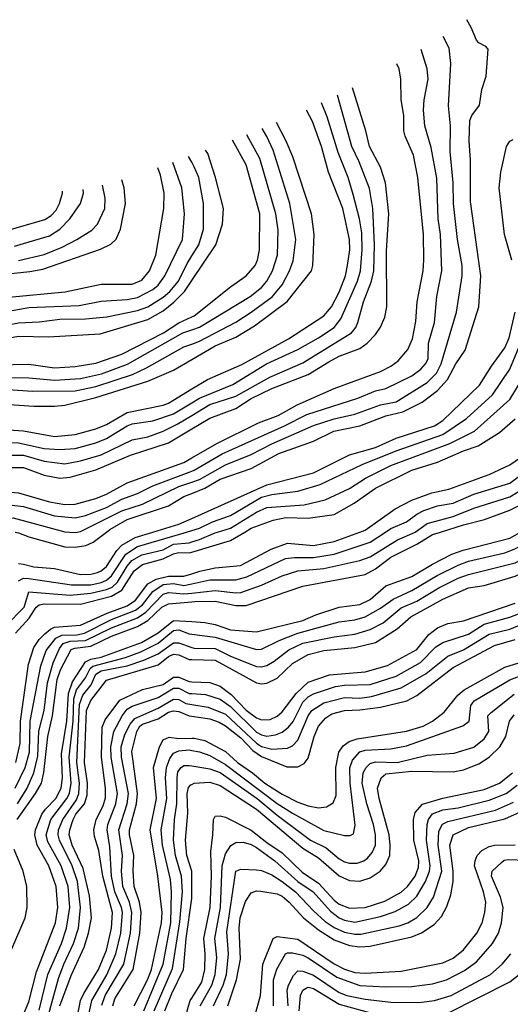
# Model space of a CAD drawing. Header units: inches. Extents: x 990535 to 1117859, y 769386 to 892122.
# Tile 958 of 1056: x 1079335 to 1081231, y 868175 to 871980. Entities that reach past the tile are written whole.
import ezdxf

# ---------------------------------------------------------------- set-up
doc = ezdxf.new("R2010")
doc.units = ezdxf.units.IN
doc.header["$MEASUREMENT"] = 0
for name, color, linetype in [('B0876', 7, 'Continuous'), ('B0877', 7, 'Continuous'), ('B0886', 7, 'Continuous'), ('B0887', 7, 'Continuous')]:
    doc.layers.add(name, color=color, linetype=linetype)

msp = doc.modelspace()

# ---------------------------------------------------------------- linework, layer by layer
at = {"layer": 'B0876', "color": 5}
for points, elevation in [([(1079318.2, 870000), (1079330, 869997.2), (1079370, 869981.8), (1079510, 869942.6), (1079550, 869941.3), (1079591.3, 869948.7), (1079619, 869961), (1079670.1, 870000)], 5520), ([(1079330, 869878), (1079350, 869876.3), (1079390, 869866.1), (1079470, 869859.1), (1079570, 869836.4), (1079610, 869837.5), (1079635.9, 869844.1), (1079650.1, 869849.9), (1079670, 869866.7), (1079710.7, 869929.3), (1079730, 869948.9), (1079781, 869979), (1079850.2, 870000)], 5480), ([(1079330, 869811.8), (1079350, 869821.3), (1079370, 869820.3), (1079535.9, 869795.9), (1079610, 869796.7), (1079650, 869805), (1079670, 869814), (1079690, 869831.2), (1079745, 869915), (1079790, 869944), (1079979.2, 870000)], 5460), ([(1079528.6, 870000), (1079550, 869998.8), (1079556.7, 870000)], 5540), ([(1079282, 869638), (1079352.3, 869710), (1079370, 869768.8), (1079530, 869755.8), (1079610, 869763.8), (1079670, 869777.6), (1079692.2, 869787.8), (1079713.6, 869806.4), (1079750, 869868.8), (1079769, 869890), (1079807.4, 869912.6), (1079890, 869931.8), (1079930, 869953.7), (1079990, 869959), (1080000, 869961.9)], 5440), ([(1079318.4, 869610), (1079372.3, 869667.7), (1079398.9, 869710), (1079410, 869719.1), (1079430, 869723.2), (1079570, 869721.2), (1079690, 869752.5), (1079730, 869775.7), (1079778, 869850), (1079810, 869875.1), (1079890, 869896.1), (1079930, 869916.2), (1079950, 869921), (1079990, 869919.3), (1080000, 869922.3)], 5420), ([(1079319.6, 869110), (1079336.4, 869183.6), (1079337.9, 869270), (1079368.8, 869490), (1079390, 869553.9), (1079410, 869584.4), (1079432.7, 869607.3), (1079454.5, 869625.5), (1079470, 869632), (1079570, 869640), (1079672.7, 869687.3), (1079750, 869715.1), (1079782.7, 869737.3), (1079830, 869800.3), (1079862.5, 869817.5), (1079910, 869829.6), (1079970, 869829.7), (1080000, 869839.3)], 5380), ([(1079317.7, 869010), (1079355.7, 869090), (1079372.9, 869150), (1079375.3, 869270), (1079417.2, 869482.8), (1079437, 869543), (1079474.2, 869590), (1079498, 869602), (1079556.5, 869603.5), (1079585.1, 869610), (1079690, 869662.7), (1079782.1, 869697.9), (1079810, 869719.5), (1079850, 869770.3), (1079890, 869797.7), (1079930, 869801.7), (1079970, 869793.8), (1080000, 869800.5)], 5360), ([(1079326.3, 868950), (1079363.9, 869010), (1079390, 869070), (1079405.8, 869134.2), (1079409.3, 869230.7), (1079429.5, 869310), (1079442.7, 869417.3), (1079464.8, 869495.2), (1079489.1, 869550), (1079502.6, 869570), (1079530, 869578.7), (1079590, 869581.2), (1079690, 869630.4), (1079790, 869668.9), (1079822.3, 869690), (1079890, 869759.7), (1079910, 869766.8), (1079970, 869761.2), (1080000, 869764.3)], 5340), ([(1079325.1, 868890), (1079396.6, 868990), (1079419.2, 869030), (1079429, 869071), (1079443.4, 869210), (1079462.5, 869290), (1079480.5, 869430), (1079492.5, 869467.6), (1079533.7, 869546.3), (1079548.1, 869551.9), (1079610, 869559.7), (1079690, 869597.4), (1079790, 869635.8), (1079830, 869658.8), (1079884.1, 869710), (1079910, 869723.4), (1080000, 869731.1)], 5320), ([(1079350, 868135.8), (1079370, 868184.7), (1079399.6, 868300.4), (1079473.6, 868490), (1079482.3, 868550), (1079476.5, 868630), (1079448.2, 868710), (1079402.5, 868790), (1079393.5, 868830), (1079396.7, 868850), (1079420.8, 868910), (1079434.6, 868930), (1079474.8, 868970), (1079496, 869010), (1079500, 869050), (1079497.1, 869142.9), (1079517.8, 869270), (1079523.8, 869376.2), (1079538.8, 869421.2), (1079590, 869498.8), (1079610, 869508.9), (1079650, 869516.4), (1079806.1, 869573.9), (1079869.9, 869610.1), (1079930, 869659), (1080000, 869654.2)], 5280), ([(1079410, 868153.2), (1079444.1, 868290), (1079496.5, 868410), (1079515.9, 868470), (1079528.4, 868550), (1079522.6, 868630), (1079496, 868710), (1079443.6, 868803.6), (1079437.6, 868830), (1079455.1, 868890), (1079517.2, 868970), (1079527, 868990), (1079533.6, 869030), (1079526.6, 869130), (1079541.6, 869270), (1079544.7, 869355.3), (1079555, 869390), (1079590, 869436.8), (1079607.6, 869472.4), (1079618.2, 869481.8), (1079744.5, 869515.5), (1079802.9, 869537.1), (1079870, 869571.4), (1079930, 869619.3), (1079950, 869622.1), (1079990, 869606.3), (1080000, 869605)], 5260), ([(1079433.4, 868086.6), (1079484.8, 868275.2), (1079505.4, 868330), (1079543.7, 868410), (1079562.3, 868470), (1079570.6, 868550), (1079558.7, 868650), (1079537.8, 868710), (1079488.7, 868810), (1079483.8, 868830), (1079485.6, 868850), (1079501.5, 868890), (1079554.8, 868965.2), (1079563.3, 868990), (1079565.8, 869030), (1079555.6, 869110), (1079566.7, 869333.3), (1079579.1, 869370), (1079611.8, 869410), (1079630, 869450.5), (1079650, 869463.5), (1079750, 869483.1), (1079814.9, 869505.1), (1079870, 869530), (1079930, 869572.2), (1079950, 869572.3), (1080000, 869554.6)], 5240), ([(1079490.5, 868170), (1079533.9, 868286.1), (1079584, 868396), (1079601.5, 868450), (1079612.1, 868510), (1079605.2, 868594.8), (1079580.7, 868700.7), (1079537.8, 868790), (1079526.9, 868830), (1079528.7, 868850), (1079542.1, 868890), (1079552.1, 868910), (1079585, 868950), (1079596.2, 868983.8), (1079596.6, 869030), (1079585.4, 869110), (1079592.9, 869310), (1079610, 869349.3), (1079670, 869428.2), (1079870, 869486.9), (1079910, 869519.9), (1079930, 869528), (1079950, 869525.3), (1079990, 869507.5), (1080000, 869507.2)], 5220), ([(1079558.5, 868130), (1079570.6, 868190), (1079582.8, 868217.2), (1079640.2, 868310), (1079670, 868385.1), (1079689.3, 868470), (1079693.7, 868530), (1079655.8, 868670), (1079641, 868770), (1079623.7, 868823.7), (1079621.6, 868850), (1079630.2, 868889.8), (1079658.3, 868941.7), (1079666.4, 868973.6), (1079667.1, 869010), (1079650.9, 869130), (1079653.6, 869246.4), (1079665.9, 869274.1), (1079722.3, 869350), (1079810, 869391.2), (1079890, 869410.5), (1079930, 869439.1), (1079950, 869439.1), (1079990, 869422.1), (1080000, 869421.7)], 5180), ([(1079600.9, 868130), (1079613.8, 868190), (1079671.3, 868288.7), (1079706.5, 868370), (1079726, 868450), (1079732.5, 868530), (1079729.2, 868550), (1079702.7, 868610), (1079689.8, 868670), (1079683.5, 868783.5), (1079673.2, 868850), (1079675.4, 868870), (1079706.2, 868950), (1079712.5, 868990), (1079688.6, 869130), (1079687.5, 869170), (1079698.6, 869230), (1079731.2, 869290), (1079750, 869315.2), (1079770, 869327), (1079870, 869360.8), (1079930, 869397), (1079950, 869397.3), (1079990, 869376.7), (1080000, 869376.1)], 5160), ([(1079652, 868172), (1079665.1, 868210), (1079737.6, 868330), (1079763.1, 868450), (1079768.5, 868530), (1079759.7, 868570), (1079733.4, 868630), (1079728, 868690), (1079732.3, 868750), (1079717.7, 868850), (1079750, 868950), (1079755.3, 868990), (1079728.2, 869130), (1079726.7, 869170), (1079741.9, 869218.1), (1079762.2, 869257.8), (1079780.1, 869279.9), (1079870, 869319.4), (1079930, 869354.6), (1079950, 869352.9), (1079977.3, 869337.3), (1080000, 869333.6)], 5140), ([(1079694.8, 868170), (1079703.2, 868196.8), (1079773.1, 868310), (1079800, 868450), (1079805.2, 868530), (1079797.5, 868570), (1079776.9, 868630), (1079773.1, 868690), (1079776.4, 868750), (1079759.6, 868830), (1079759.2, 868850), (1079786.7, 868950), (1079790.5, 868989.5), (1079768.3, 869151.6), (1079787.2, 869230), (1079799.1, 869250), (1079810, 869257.8), (1079870, 869278.3), (1079910, 869304.1), (1079930, 869309), (1079950, 869306.3), (1079990, 869290.3), (1080000, 869288.9)], 5120), ([(1079777.9, 868170), (1079829.4, 868270), (1079844.8, 868310), (1079883.8, 868490), (1079885.5, 868530), (1079868.9, 868671.1), (1079838.9, 868850), (1079864.3, 868970), (1079852.1, 869090), (1079875.1, 869170), (1079890, 869197.7), (1079912.8, 869207.2), (1079950, 869202.2), (1080000, 869203.5)], 5080), ([(1079814.4, 868150), (1079889, 868330), (1079919.4, 868490), (1079921.7, 868610), (1079917.3, 868657.3), (1079886.7, 868790), (1079882.5, 868850), (1079904.1, 868970), (1079899, 869050), (1079902.8, 869090), (1079915.1, 869124.9), (1079930, 869145.8), (1079950, 869155), (1079990, 869158.3), (1080000, 869156.5)], 5060), ([(1079855.2, 868150), (1079926.2, 868313.8), (1079954.4, 868494.4), (1079964.2, 868610), (1079960.6, 868670), (1079937.2, 868750), (1079929.2, 868810), (1079933.9, 868890), (1079942.7, 868950), (1079943.3, 869050), (1079946.9, 869073.1), (1079958.7, 869090), (1079970, 869098), (1079990, 869098.5), (1080000, 869096.8)], 5040), ([(1080000, 868668.1), (1079999.8, 868690), (1079981.7, 868750), (1079976.5, 868810), (1079985.5, 868914.5), (1079982.8, 868990), (1079987.5, 869012.5), (1079996.3, 869023.6), (1080000, 869025.2)], 5020), ([(1079304.2, 868390), (1079356.1, 868510), (1079363.4, 868550), (1079362.6, 868630), (1079347.9, 868690), (1079314.2, 868774.2)], 5320), ([(1079896.6, 868150), (1079923.3, 868216.7), (1079968.7, 868310), (1079977.9, 868430), (1080000, 868583.9)], 5020), ([(1080000, 867791.8), (1079992, 867810), (1079989.1, 867830), (1079998.5, 867970), (1079995.8, 868010), (1079982.7, 868070), (1079981.9, 868150), (1079993.9, 868190), (1080000, 868199.8)], 4980)]:
    msp.add_lwpolyline(points, dxfattribs=dict(at, elevation=elevation))
at = {"layer": 'B0877', "color": 5}
for points, elevation in [([(1079270, 870850.1), (1079370, 870867.5), (1079564.4, 870875.6), (1079650, 870892.4), (1079750, 870899.2), (1079790, 870906.9), (1079850, 870936.7), (1079870, 870954.4), (1079896.3, 870990), (1079964.7, 871130), (1079972.3, 871230), (1079961.8, 871330), (1079926.4, 871428.4)], 5860), ([(1080000, 871429.5), (1079987.9, 871451.4)], 5840), ([(1079292.6, 870907.4), (1079511.2, 870928.8), (1079650, 870957.5), (1079770, 870958.1), (1079806.7, 870973.3), (1079836.8, 871010), (1079861.7, 871070), (1079892.1, 871250), (1079894.1, 871310), (1079878.8, 871378.8), (1079869.1, 871407)], 5880), ([(1078291.9, 870000), (1078295.6, 870004.4), (1078332.7, 870070), (1078381.1, 870290), (1078395.2, 870450), (1078410, 870500.8), (1078438.4, 870550), (1078519, 870661), (1078565.7, 870714.3), (1078630, 870772.8), (1078690, 870815.4), (1078750, 870850.1), (1078950, 870942.2), (1079190, 870988.1), (1079373.8, 871006.2), (1079424.6, 871015.4), (1079647.4, 871092.6), (1079687.8, 871112.2), (1079708.5, 871131.5), (1079724.1, 871170), (1079744.3, 871270), (1079738.3, 871330), (1079730.2, 871360.5)], 5920), ([(1079210, 871143), (1079432, 871208), (1079457, 871223), (1079475.7, 871244.3), (1079488.5, 871270), (1079500.1, 871310), (1079500.2, 871317.1)], 5980), ([(1079315.3, 871104.7), (1079450, 871144.5), (1079490, 871170.5), (1079529.5, 871210), (1079569.9, 871270.1), (1079581.5, 871310), (1079580.2, 871324.3)], 5960), ([(1079330.6, 871049.4), (1079430, 871072.5), (1079499.7, 871100.3), (1079556.5, 871130), (1079614.1, 871165.9), (1079635.5, 871190), (1079664.3, 871250), (1079666, 871290), (1079655.3, 871340.7)], 5940), ([(1078499.9, 870000), (1078502.7, 870010), (1078500.7, 870110), (1078526.7, 870210), (1078533.2, 870270), (1078570, 870387.9), (1078653.6, 870530), (1078756.6, 870630), (1078814.7, 870665.3), (1078889.9, 870690), (1079004.2, 870735.8), (1079170, 870775.8), (1079330, 870808.8), (1079410, 870812.3), (1079490, 870822.6), (1079590, 870823.5), (1079672.2, 870832.2), (1079790, 870855.7), (1079830, 870870.6), (1079890, 870908.1), (1079916, 870930), (1079949.3, 870970), (1079981.9, 871038.1), (1080000, 871066.9)], 5840), ([(1078538.2, 870000), (1078542.6, 870030), (1078547.1, 870110), (1078574.5, 870245.5), (1078581.8, 870270), (1078612.3, 870330), (1078630.9, 870390), (1078640.4, 870410), (1078698.6, 870490), (1078792.6, 870587.4), (1078841.5, 870618.5), (1078970, 870670.3), (1079172.4, 870727.6), (1079330, 870757.4), (1079445.1, 870754.9), (1079646.2, 870766.2), (1079830, 870821.8), (1079890, 870854.9), (1079931.4, 870888.6), (1079971.9, 870930), (1080000, 870971.9)], 5820), ([(1078613.1, 870000), (1078633.6, 870110), (1078650, 870166.3), (1078690.6, 870270), (1078761.3, 870410), (1078785.4, 870450), (1078810, 870477.1), (1078943.6, 870556.4), (1079090, 870612.5), (1079150, 870629.1), (1079310, 870648), (1079370, 870649), (1079470, 870634.6), (1079550, 870639.9), (1079630, 870653.1), (1079730, 870686.9), (1079890.5, 870769.5), (1079950, 870808), (1080000, 870831.3)], 5780), ([(1078663.4, 870000), (1078688.4, 870070), (1078708.7, 870170), (1078739.8, 870260.2), (1078824.6, 870410), (1078850, 870439.5), (1078886, 870470), (1078981.9, 870530), (1079090, 870568.1), (1079150, 870583.4), (1079270, 870597.8), (1079370, 870595.6), (1079470, 870586.8), (1079570, 870594), (1079651.1, 870611.1), (1079751.4, 870648.6), (1079965.7, 870770), (1080000, 870781.3)], 5760), ([(1078712.3, 870000), (1078717.4, 870010), (1078748.1, 870090), (1078759.6, 870170), (1078789.2, 870250), (1078876.9, 870383.1), (1078937.9, 870442.1), (1078990, 870479.9), (1079030, 870498.8), (1079112.3, 870527.7), (1079208.9, 870548.9), (1079250, 870553.1), (1079385.1, 870545.1), (1079550, 870545.8), (1079630, 870562.6), (1079770.6, 870609.4), (1079825.1, 870634.9), (1079970, 870715.9), (1080000, 870726.5)], 5740), ([(1078760, 870000), (1078777, 870030), (1078810.8, 870169.2), (1078839.2, 870240.8), (1078910, 870352.3), (1078967.8, 870410), (1079030, 870448.3), (1079150, 870484.9), (1079255.8, 870495.8), (1079390, 870486.3), (1079470, 870486), (1079510, 870490.4), (1079630, 870520.3), (1079830, 870583.3), (1079930, 870625.4), (1080000, 870666.7)], 5720), ([(1078853.8, 870000), (1078882.8, 870090), (1078937.7, 870230), (1078979.9, 870290), (1079050, 870349.8), (1079110, 870375.9), (1079250, 870398), (1079350, 870391.3), (1079470, 870369.1), (1079550, 870377.2), (1079630, 870399.1), (1079670, 870416.3), (1079750, 870461.5), (1079890, 870489.8), (1079910, 870498), (1080000, 870552.9)], 5680), ([(1078891.6, 870000), (1078956.3, 870150), (1078998.6, 870230), (1079011.1, 870250), (1079050, 870284.9), (1079090, 870308.7), (1079134.6, 870325.4), (1079230, 870346.8), (1079330, 870345.4), (1079430, 870323.5), (1079490, 870318.8), (1079550, 870323.3), (1079630, 870344.7), (1079670, 870361.8), (1079750, 870410.3), (1079770, 870418.1), (1079850, 870429.2), (1079930, 870456.5), (1080000, 870499.1)], 5660), ([(1078933.8, 870000), (1078964.1, 870050), (1078994.2, 870130), (1079040.7, 870199.4), (1079070, 870225.9), (1079150, 870270.4), (1079208.7, 870291.3), (1079242.5, 870297.5), (1079350, 870297.3), (1079430, 870274.4), (1079510, 870264.1), (1079570, 870274.7), (1079650, 870298.7), (1079770, 870356.7), (1079830, 870368), (1079889.9, 870390), (1079943.4, 870416.6), (1080000, 870450.7)], 5640), ([(1078981.2, 870000), (1079000.9, 870030), (1079029.4, 870110.6), (1079073.2, 870166.8), (1079170, 870222.6), (1079250, 870250), (1079350, 870249.5), (1079430, 870220.4), (1079490, 870207.9), (1079530, 870212.5), (1079630, 870240.7), (1079762.8, 870297.2), (1079910, 870345), (1080000, 870398.8)], 5620), ([(1079064.4, 870000), (1079081.6, 870050), (1079091.7, 870070), (1079110, 870090.3), (1079190, 870137.4), (1079230, 870150.5), (1079270, 870156.8), (1079330, 870151.3), (1079450, 870117.1), (1079510, 870107.1), (1079550, 870108.2), (1079630, 870129.8), (1079670, 870146.5), (1079750, 870190.3), (1079970, 870269.3), (1080000, 870286.7)], 5580), ([(1079111.5, 870000), (1079130, 870038.5), (1079150, 870060.9), (1079170, 870073.9), (1079230, 870097.1), (1079294.1, 870105.9), (1079350, 870098.7), (1079470, 870063.4), (1079550, 870055.2), (1079590, 870063.6), (1079670, 870095.5), (1079730, 870127), (1079790, 870149), (1079850, 870178.3), (1080000, 870235.3)], 5560), ([(1079556.7, 870000), (1079570, 870002.4), (1079730, 870082.1), (1079810, 870108.1), (1079950, 870175.5), (1080000, 870192.7)], 5540), ([(1079670.1, 870000), (1079683.3, 870010), (1079750, 870049), (1079910, 870101.6), (1079970, 870137.5), (1080000, 870149.7)], 5520), ([(1079205.1, 870000), (1079230, 870014.7), (1079270, 870046.4), (1079310, 870055.2), (1079510, 870001), (1079528.6, 870000)], 5540), ([(1079850.2, 870000), (1079950, 870030.3), (1080000, 870052.7)], 5480), ([(1079979.2, 870000), (1080000, 870006.2)], 5460)]:
    msp.add_lwpolyline(points, dxfattribs=dict(at, elevation=elevation))
at = {"layer": 'B0886', "color": 5}
for points, elevation in [([(1080000, 869961.9), (1080030, 869970.7), (1080090, 869997.1), (1080099.6, 870000)], 5440), ([(1080000, 869922.3), (1080150, 869968.1), (1080204.7, 870000)], 5420), ([(1080000, 869839.3), (1080030.8, 869849.2), (1080090, 869862), (1080188.8, 869871.2), (1080306.5, 869933.5), (1080370, 869957.1), (1080470, 869948.8), (1080550, 869964.1), (1080650.3, 870000)], 5380), ([(1080000, 869800.5), (1080070, 869816.1), (1080170, 869815), (1080212.6, 869827.4), (1080362.2, 869897.8), (1080397.7, 869902.3), (1080470, 869901.9), (1080550, 869914.1), (1080690, 869961.2), (1080748.6, 870000)], 5360), ([(1080000, 869764.3), (1080090, 869773.8), (1080170, 869765.3), (1080190, 869767.1), (1080270, 869794.5), (1080350, 869831.3), (1080410, 869849.8), (1080510, 869859.1), (1080650, 869890.4), (1080690, 869905), (1080795.6, 869970), (1080861.5, 869998.5), (1080863.6, 870000)], 5340), ([(1080000, 869731.1), (1080012.1, 869732.1), (1080090, 869733.3), (1080170, 869716.1), (1080210, 869716.8), (1080430, 869790.7), (1080670, 869835.9), (1080710, 869858.6), (1080770, 869902.7), (1080870, 869953), (1080930, 869990.1), (1080961.2, 870000)], 5320), ([(1080000, 869654.2), (1080050, 869650.7), (1080090, 869643.1), (1080150, 869622.8), (1080250, 869614.8), (1080430, 869658), (1080480, 869680), (1080570, 869709.8), (1080650, 869719.9), (1080690, 869739.6), (1080750, 869791.7), (1080850, 869828.1), (1080930, 869876.3), (1081005.5, 869914.5), (1081049.4, 869930.6), (1081230, 869976.1), (1081270.4, 870000)], 5280), ([(1080000, 869605), (1080090, 869593.7), (1080250, 869546.9), (1080270, 869547.6), (1080338.3, 869581.7), (1080410.6, 869609.4), (1080570, 869653.1), (1080630, 869660.7), (1080670, 869672), (1080730, 869705.7), (1080779.1, 869740.9), (1080850, 869774.1), (1080948, 869832), (1081030, 869872.2), (1081070, 869887.7), (1081210, 869919.2), (1081246.2, 869933.8), (1081338.7, 869981.3), (1081369.5, 870000)], 5260), ([(1080000, 869554.6), (1080010, 869551.1), (1080090, 869549.6), (1080150, 869520.2), (1080250, 869481.2), (1080270, 869479.9), (1080290, 869484.8), (1080318.8, 869501.2), (1080375.3, 869544.7), (1080430, 869571), (1080550, 869595.1), (1080630, 869605), (1080690, 869623.3), (1080739.5, 869650), (1080810, 869707.6), (1080870, 869733.1), (1080955.4, 869784.6), (1081030, 869822.1), (1081070, 869836.6), (1081250, 869881.5), (1081470, 869999), (1081471.5, 870000)], 5240), ([(1080000, 869507.2), (1080090, 869504.7), (1080250, 869417.3), (1080270, 869413.5), (1080290, 869416.7), (1080330, 869435.2), (1080390, 869491.7), (1080450, 869527.5), (1080510, 869542), (1080630, 869554.1), (1080710, 869573.7), (1080794, 869626), (1080847.1, 869672.9), (1080970, 869740.3), (1081070, 869784.5), (1081130, 869793.8), (1081250, 869830.1), (1081310, 869858.5), (1081370, 869895.9), (1081550, 869982.6), (1081629.4, 870000)], 5220), ([(1080000, 869421.7), (1080070, 869418.9), (1080110, 869405.1), (1080152.5, 869372.5), (1080210, 869312), (1080250, 869281.8), (1080270, 869274.3), (1080303.7, 869276.3), (1080330, 869288.5), (1080350, 869305.5), (1080403.1, 869376.9), (1080450, 869420.5), (1080531.9, 869448.1), (1080670, 869459.4), (1080756.1, 869483.9), (1080870, 869546.4), (1080915.9, 869604), (1080950, 869630.4), (1080990, 869647.2), (1081050, 869656.6), (1081250, 869725.8)], 5180), ([(1080000, 869376.1), (1080052.8, 869372.8), (1080110, 869354.5), (1080150, 869325.7), (1080250, 869227.1), (1080270, 869216.1), (1080290, 869211.9), (1080323.6, 869216.4), (1080350, 869227.3), (1080374, 869246), (1080392, 869268), (1080430, 869342.2), (1080450, 869363.2), (1080470, 869375.1), (1080556.1, 869403.9), (1080590, 869408.9), (1080690, 869411.6), (1080790, 869443.3), (1080883.7, 869496.3), (1080944, 869556), (1080970, 869573.9), (1081070, 869605.8), (1081130, 869644), (1081230, 869670.8), (1081290, 869694.4)], 5160), ([(1080000, 869333.6), (1080063.3, 869323.3), (1080130, 869296.7), (1080250, 869184.3), (1080270, 869172.1), (1080310, 869161.8), (1080370, 869164.7), (1080390, 869174.1), (1080410, 869196), (1080449.5, 869290), (1080463.8, 869310), (1080510, 869340.1), (1080590, 869361.4), (1080650, 869358.9), (1080695, 869365), (1080810, 869397.8), (1080906.2, 869453.8), (1080990, 869521.1), (1081050, 869544.7), (1081150, 869605), (1081230, 869624.3), (1081346, 869674)], 5140), ([(1080000, 869288.9), (1080070, 869279), (1080105.7, 869265.7), (1080130, 869250.8), (1080190, 869205.2), (1080236.7, 869156.7), (1080270, 869132.8), (1080367, 869093), (1080410, 869092.7), (1080434.4, 869105.6), (1080450, 869126.3), (1080472.6, 869210), (1080490, 869250.1), (1080518.2, 869281.8), (1080541.8, 869298.2), (1080590, 869311), (1080650, 869312.6), (1080730, 869323.5), (1080831.7, 869348.3), (1080870, 869368.7), (1081010, 869477.2), (1081170, 869562.1), (1081250, 869585)], 5120), ([(1080000, 869203.5), (1080010, 869203.7), (1080050, 869194.3), (1080130, 869152.2), (1080177.2, 869110), (1080235, 869070), (1080282.7, 869030), (1080350, 868987), (1080410, 868956.4), (1080450, 868941.8), (1080490, 868934.6), (1080521.4, 868938.6), (1080546.7, 868953.3), (1080558.1, 868981.9), (1080557.3, 869090), (1080568.4, 869150), (1080585.5, 869174.5), (1080608.9, 869191.1), (1080639.4, 869200.6), (1080830, 869230.6), (1080894.5, 869250), (1080930.9, 869270), (1080975.9, 869304.1), (1081028.7, 869370), (1081052.7, 869390), (1081210, 869477.7), (1081314.2, 869510)], 5080), ([(1080000, 869156.5), (1080030, 869151.1), (1080070, 869137.2), (1080130, 869101.6), (1080330, 868951.4), (1080390, 868913.4), (1080510, 868846.5), (1080590, 868827.9), (1080612.3, 868827.7), (1080625.5, 868834.5), (1080632, 868868), (1080612.5, 869030), (1080611.2, 869088.8), (1080621.6, 869118.4), (1080650, 869150.9), (1080670, 869157.8), (1080770, 869162.1), (1080830, 869173.6), (1081048.2, 869251.8), (1081072, 869270), (1081078.1, 869330), (1081091.9, 869348.1), (1081230, 869429.7), (1081350, 869475.5)], 5060), ([(1080000, 869096.8), (1080070, 869085.1), (1080110, 869070.5), (1080253.5, 868970), (1080330, 868906.2), (1080458.8, 868810), (1080519.6, 868779.6), (1080570, 868737.4), (1080590, 868726.1), (1080610, 868720.4), (1080638.9, 868721.1), (1080665.5, 868730), (1080679.8, 868740.2), (1080697.9, 868762.1), (1080709.9, 868790.1), (1080710.2, 868830), (1080702.3, 868870), (1080676.3, 868950), (1080658.2, 869030), (1080662.6, 869070), (1080673.7, 869090), (1080690, 869105.9), (1080710, 869111.9), (1080793.7, 869110), (1080910, 869138.5), (1081013.8, 869146.2), (1081090, 869169.2), (1081130, 869201.5), (1081148.3, 869230), (1081144.7, 869290), (1081156.8, 869303.2), (1081246.5, 869373.5)], 5040), ([(1080000, 869025.2), (1080010, 869029.4), (1080070, 869033.7), (1080110, 869020.9), (1080249.8, 868930), (1080430, 868779.3), (1080490, 868741.5), (1080570, 868672.4), (1080610, 868653.3), (1080650, 868650.8), (1080690, 868664.4), (1080727.9, 868690), (1080750, 868715.3), (1080765.4, 868750), (1080767.2, 868790), (1080762.4, 868830), (1080724.1, 868970), (1080717.4, 869010), (1080732.2, 869050), (1080750, 869066), (1080850, 869076.7), (1081010, 869073.4), (1081050, 869081.9), (1081110, 869105.1), (1081150, 869130.1), (1081190.3, 869170), (1081213.3, 869210), (1081228.7, 869270), (1081246.4, 869293.6)], 5020), ([(1080000, 868199.8), (1080038.6, 868261.4), (1080050.5, 868309.5), (1080052, 868370), (1080047.3, 868430), (1080070.9, 868550), (1080075.9, 868670), (1080073.7, 868766.3), (1080081.8, 868830), (1080083.5, 868890), (1080090, 868901.8), (1080110, 868903.3), (1080130, 868898.1), (1080230, 868848.8), (1080290, 868800.4), (1080350, 868760.8), (1080426.2, 868686.2), (1080490, 868644), (1080550, 868578), (1080570, 868562.2), (1080610, 868547.1), (1080670, 868548.9), (1080746.1, 868573.9), (1080810, 868608.7), (1080834.3, 868630), (1080862.9, 868670), (1080876.2, 868703.8), (1080877.8, 868730), (1080858.6, 868810), (1080857.3, 868890), (1080863.4, 868916.6), (1080891.9, 868948.1), (1080970, 868972.3), (1081130, 869006), (1081190, 869030.4), (1081240.1, 869070)], 4980), ([(1080032.7, 868170), (1080078, 868250), (1080090, 868290), (1080096.8, 868356.8), (1080089.3, 868430), (1080111.2, 868550), (1080117.1, 868710), (1080130, 868756.6), (1080150.9, 868789.1), (1080170, 868800.1), (1080198.5, 868801.5), (1080230, 868793.4), (1080250, 868781.2), (1080321.5, 868730), (1080409.6, 868649.6), (1080469.8, 868609.8), (1080535.9, 868535.9), (1080570, 868509.1), (1080590, 868500.5), (1080630, 868493.3), (1080730, 868514.6), (1080786.4, 868533.6), (1080837.5, 868562.6), (1080870, 868593), (1080903.9, 868650), (1080919.1, 868690), (1080921.1, 868710), (1080907.5, 868810), (1080909.7, 868870), (1080915.2, 868890), (1080930, 868911.5), (1080970, 868926.7), (1081030, 868935), (1081150, 868963.9), (1081215.2, 868990), (1081258.1, 869021.9)], 4960), ([(1080083.8, 868170), (1080121.9, 868250), (1080134, 868290), (1080141.8, 868370), (1080135.7, 868455.7), (1080170.8, 868690), (1080190, 868698.1), (1080250, 868695.2), (1080270, 868692), (1080310, 868675.5), (1080350, 868650.3), (1080400.5, 868610), (1080470, 868536.5), (1080515.5, 868495.5), (1080550, 868471.6), (1080590, 868454.2), (1080630, 868445.9), (1080653.9, 868446.1), (1080801.9, 868478.1), (1080835.4, 868490), (1080870, 868510.5), (1080910.3, 868550), (1080933.9, 868590), (1080966.9, 868690), (1080951.9, 868790), (1080955.4, 868844.6), (1080968.6, 868871.4), (1080990, 868881.4), (1081173.9, 868926.1), (1081243.3, 868956.7)], 4940), ([(1080139.2, 868170), (1080173.4, 868270), (1080188.3, 868350), (1080183.7, 868470), (1080186.6, 868510), (1080207.6, 868572.4), (1080230, 868605.6), (1080250, 868613.9), (1080267.5, 868612.5), (1080330, 868602.1), (1080350, 868593.1), (1080377.2, 868570), (1080431.8, 868510), (1080490, 868462.8), (1080550, 868424.1), (1080610, 868402.1), (1080650, 868397.4), (1080690, 868400.5), (1080850, 868435.9), (1080888.6, 868451.4), (1080936.8, 868483.2), (1080965.3, 868514.7), (1080986.2, 868553.8), (1081001.3, 868598.7), (1081010.6, 868649.4), (1081010.8, 868690), (1080996.9, 868790), (1081010.4, 868830), (1081070, 868858.1), (1081210, 868892.6), (1081270, 868919.4)], 4920), ([(1080244.1, 868130), (1080266.1, 868210), (1080275.1, 868330), (1080314.6, 868430), (1080330, 868437.2), (1080410, 868427.3), (1080550, 868332), (1080590, 868311.3), (1080630, 868298.8), (1080670, 868295.6), (1080810, 868303.6), (1080970, 868336), (1081010, 868354.3), (1081050, 868385.6), (1081102, 868450), (1081122.2, 868490), (1081132.7, 868530), (1081136.1, 868570), (1081127.2, 868610), (1081093, 868710), (1081094.8, 868730), (1081103.1, 868750), (1081121.1, 868770), (1081150, 868785), (1081170, 868789.7), (1081250, 868791.9)], 4880), ([(1080315.9, 868170), (1080315.9, 868270), (1080328.6, 868311.4), (1080362.6, 868370), (1080370, 868374.5), (1080390, 868374.4), (1080430, 868364.7), (1080450, 868355.5), (1080560.9, 868280.9), (1080650, 868248.1), (1080750, 868242.9), (1080850, 868244.2), (1080930, 868254.9), (1080984.4, 868270), (1081054, 868306), (1081100.5, 868339.5), (1081162.7, 868410), (1081185.7, 868450), (1081196.9, 868490), (1081203.3, 868550), (1081193.2, 868590), (1081158.9, 868670), (1081161.1, 868690), (1081196.7, 868723.3), (1081208.1, 868731.9), (1081224.7, 868735.3), (1081290, 868732.1)], 4860), ([(1080000, 868583.9), (1080000.9, 868590), (1080000, 868668.1)], 5020), ([(1080373, 868170), (1080369.4, 868230.6), (1080374.2, 868250), (1080393.1, 868286.9), (1080410, 868304.4), (1080430, 868303.8), (1080470, 868288.3), (1080570, 868221.3), (1080599.7, 868210), (1080670, 868194.8), (1080770, 868184), (1080877.7, 868182.3), (1080938.3, 868190), (1081002.3, 868210), (1081154.6, 868290), (1081200.4, 868330), (1081233.2, 868370)], 4840), ([(1080990, 868141.4), (1081230, 868262.4), (1081265.2, 868290)], 4820), ([(1080415, 868150), (1080420.8, 868210), (1080429.6, 868230.4), (1080442.2, 868237.8), (1080450, 868241.1), (1080470, 868237.1), (1080570, 868176.4), (1080710, 868136.9)], 4820)]:
    msp.add_lwpolyline(points, dxfattribs=dict(at, elevation=elevation))
at = {"layer": 'B0887', "color": 5}
for points, elevation in [([(1080000, 870149.7), (1080050, 870169.8), (1080110, 870203.9), (1080230, 870246.1), (1080336.7, 870303.3), (1080470, 870351.7), (1080549.2, 870390), (1080650, 870410.3), (1080750, 870448.8), (1080815.6, 870464.4), (1080890, 870502.5), (1080950, 870547.4), (1080988.1, 870590), (1081021, 870650), (1081057.2, 870702.8), (1081109.9, 870870), (1081116.8, 870990), (1081076.9, 871276.9), (1081076.9, 871436.9), (1081072, 871512), (1081075, 871590), (1081081.9, 871610), (1081112.3, 871650), (1081121.1, 871710), (1081138.2, 871761.8), (1081145.9, 871865.9), (1081136.8, 871876.8), (1081110, 871889.8), (1081101, 871901), (1081080.3, 871950), (1081062.8, 871979.8)], 5520), ([(1080000, 870192.7), (1080030, 870202.9), (1080130, 870259.2), (1080230, 870299.3), (1080310, 870341.2), (1080470, 870411.4), (1080550, 870437.7), (1080630, 870455.5), (1080730, 870491.6), (1080790, 870502.7), (1080910, 870577.7), (1080945.4, 870614.6), (1080964.3, 870650), (1081023.8, 870850), (1081045.4, 870990), (1081045.1, 871030), (1081027.2, 871130), (1081011.6, 871270), (1081010.9, 871350), (1080998.5, 871470), (1081000.5, 871570), (1080992.8, 871647.2), (1081001.9, 871810), (1080994.4, 871870), (1080971.1, 871915.4)], 5540), ([(1080000, 870235.3), (1080010, 870239.1), (1080118.1, 870301.9), (1080358.1, 870410), (1080445.1, 870454.9), (1080642.1, 870517.9), (1080710, 870545.2), (1080750, 870554.8), (1080850, 870604.1), (1080885.3, 870630), (1080904.1, 870650), (1080913.3, 870670), (1080915.4, 870730), (1080937.9, 870810), (1080947.5, 870910), (1080967.1, 871010), (1080961.5, 871150), (1080952.5, 871210), (1080947.2, 871367.2), (1080925.3, 871485.3), (1080901.5, 871570), (1080895.3, 871630), (1080898.2, 871670), (1080913.3, 871750), (1080909.9, 871790), (1080886.2, 871864)], 5560), ([(1080000, 870286.7), (1080097.2, 870342.8), (1080257.9, 870422.1), (1080333.5, 870450), (1080407.8, 870492.2), (1080550, 870554.4), (1080730, 870620.3), (1080770, 870641.1), (1080797.9, 870662.1), (1080834.7, 870705.3), (1080852.9, 870747.1), (1080865.9, 870814.1), (1080870.8, 870890), (1080894.9, 871010), (1080896.8, 871050), (1080896.1, 871150), (1080873.8, 871370), (1080856.8, 871456.8), (1080824.3, 871530), (1080820.1, 871550), (1080819.3, 871610), (1080809.9, 871670.1), (1080808.3, 871750), (1080802.1, 871790), (1080793.3, 871808.9)], 5580), ([(1080000, 870398.8), (1080070, 870440.6), (1080170, 870477.8), (1080230, 870515.7), (1080310, 870555), (1080450, 870608.8), (1080530, 870658.4), (1080570, 870679.1), (1080650, 870709.7), (1080677.4, 870730), (1080710, 870763.1), (1080730, 870791.6), (1080746.2, 870830), (1080754.2, 870870), (1080752.7, 871087.3), (1080762.3, 871230), (1080748.6, 871350), (1080729.2, 871410), (1080687.2, 871490), (1080673.2, 871550), (1080621.4, 871716.9)], 5620), ([(1080000, 870450.7), (1080070, 870492.8), (1080170, 870525), (1080301.7, 870598.3), (1080430, 870653.8), (1080617.4, 870770), (1080633.8, 870790), (1080641.5, 870810), (1080664.2, 870890), (1080695.2, 870970), (1080703.8, 871010), (1080706, 871110), (1080700.2, 871250), (1080687, 871327), (1080647.6, 871430), (1080619.3, 871490), (1080563.8, 871688.7)], 5640), ([(1080000, 870499.1), (1080030, 870517.3), (1080158.9, 870570), (1080288.8, 870650), (1080410, 870704.9), (1080490, 870750.1), (1080550, 870790), (1080575.9, 870824.1), (1080641.3, 870970), (1080652.7, 871010), (1080659.3, 871090), (1080656.8, 871156.8), (1080648.9, 871210), (1080624.5, 871304.5), (1080605.2, 871370), (1080566, 871466), (1080524, 871604), (1080502.1, 871658.5)], 5660), ([(1080000, 870552.9), (1080060.9, 870590), (1080193.1, 870646.9), (1080373.9, 870746.1), (1080510, 870835.9), (1080540.1, 870870), (1080570, 870927.2), (1080593.7, 870990), (1080602.5, 871030), (1080610.4, 871090), (1080609.7, 871130), (1080584.1, 871250), (1080528.1, 871390), (1080501.1, 871490), (1080466.2, 871586.2), (1080443.8, 871630.6)], 5680), ([(1080000, 870666.7), (1080090, 870719.8), (1080170, 870753.2), (1080242.8, 870797.2), (1080368.6, 870891.4), (1080462.5, 871010), (1080468.4, 871030), (1080473.5, 871150), (1080462.9, 871230), (1080390.3, 871450), (1080364.8, 871510), (1080327.8, 871582.6)], 5720), ([(1080000, 870726.5), (1080030, 870737.1), (1080170, 870811.6), (1080230, 870849.2), (1080311, 870909), (1080350, 870955), (1080378, 871010), (1080391.4, 871048.6), (1080402.6, 871130), (1080378.9, 871270), (1080315.2, 871475.2), (1080290, 871528.5), (1080272.4, 871559.7)], 5740), ([(1080000, 870781.3), (1080030, 870791.2), (1080225.3, 870910), (1080270, 870945.5), (1080290.7, 870970), (1080312.3, 871010), (1080332, 871070), (1080333.7, 871166.3), (1080324.4, 871230), (1080263.5, 871443.5), (1080212.8, 871535.3)], 5760), ([(1080000, 870831.3), (1080010, 870835.9), (1080150, 870947.7), (1080210.2, 870989.8), (1080245.7, 871030), (1080254.3, 871050), (1080262.1, 871090), (1080263.6, 871230), (1080210, 871419.1), (1080158, 871514.9)], 5780), ([(1081236.7, 871050), (1081208.8, 871150), (1081188.3, 871330), (1081194.9, 871390), (1081217.1, 871490), (1081229.9, 871510), (1081242.6, 871517.4)], 5480), ([(1080000, 870971.9), (1080092.8, 871110), (1080118.3, 871190), (1080122.2, 871250), (1080091.7, 871370), (1080062.2, 871462.2), (1080053, 871475.7)], 5820), ([(1080000, 871066.9), (1080027.1, 871110), (1080046.1, 871170), (1080045.2, 871270), (1080027.4, 871370), (1080010, 871411.5), (1080000, 871429.5)], 5840), ([(1080000, 870052.7), (1080290, 870182.7), (1080470, 870229), (1080610, 870298.5), (1080710, 870327), (1080790, 870362.5), (1080937.9, 870410), (1080970, 870430.7), (1081112.5, 870567.5), (1081158.6, 870641.4), (1081210, 870711.5), (1081226.6, 870750), (1081250.3, 870850)], 5480), ([(1080000, 870006.2), (1080030, 870015), (1080080.2, 870039.8), (1080150, 870064.1), (1080270, 870135), (1080310, 870145.2), (1080410, 870157.7), (1080495.8, 870184.2), (1080658.4, 870261.6), (1080790, 870314.3), (1080970, 870377.2), (1081061.6, 870438.4), (1081161.9, 870530), (1081230, 870629.5), (1081320.3, 870850)], 5460), ([(1080099.6, 870000), (1080150, 870015.1), (1080250, 870076.6), (1080290, 870094.6), (1080434.6, 870105.4), (1080515.8, 870124.2), (1080610, 870168.1), (1080671.3, 870208.7), (1080770, 870257), (1080997.8, 870342.2), (1081092.3, 870390), (1081230, 870512.7), (1081288.6, 870610)], 5440), ([(1080204.7, 870000), (1080230, 870014.7), (1080314.1, 870045.9), (1080363.6, 870056.4), (1080450, 870053.2), (1080550, 870067.9), (1080628, 870112), (1080710, 870169.4), (1080850, 870239.5), (1080949.6, 870270.4), (1081050, 870313.6), (1081107.2, 870332.8), (1081190, 870384.4), (1081250, 870437.1)], 5420), ([(1080650.3, 870000), (1080670, 870007), (1080786, 870090), (1080850, 870122.8), (1080928.4, 870151.6), (1080993.6, 870166.4), (1081150, 870222.1), (1081230, 870259.5), (1081270, 870287.9)], 5380), ([(1080748.6, 870000), (1080770, 870014.2), (1080830, 870040.1), (1080870.4, 870069.6), (1080897.1, 870082.9), (1080950, 870101.3), (1081010, 870111.9), (1081090, 870146.8), (1081230, 870188.6), (1081290, 870234.5)], 5360), ([(1080863.6, 870000), (1080910, 870033), (1081010, 870059.7), (1081090, 870092.5), (1081230, 870136.1), (1081317.8, 870190)], 5340), ([(1080961.2, 870000), (1081050, 870028.3), (1081131.3, 870048.7), (1081230, 870085.3), (1081313, 870127)], 5320)]:
    msp.add_lwpolyline(points, dxfattribs=dict(at, elevation=elevation))

doc.saveas('drawing.dxf')
